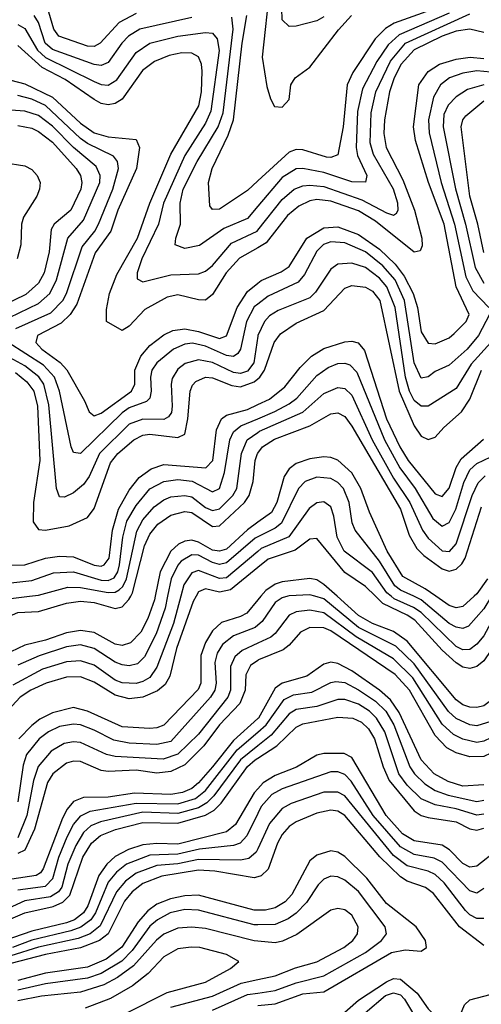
# Model space of a CAD drawing. Header units: inches. Extents: x 884549 to 1028252, y 526810 to 653624.
# Tile 371 of 656: x 909315 to 910643, y 618827 to 621658. Entities that reach past the tile are written whole.
import ezdxf

# ---------------------------------------------------------------- set-up
doc = ezdxf.new("R2010")
doc.units = ezdxf.units.IN
doc.header["$MEASUREMENT"] = 0
for name, color, linetype in [('A9601', 7, 'Continuous'), ('A9602', 7, 'Continuous'), ('A9611', 7, 'Continuous'), ('A9612', 7, 'Continuous')]:
    doc.layers.add(name, color=color, linetype=linetype)

msp = doc.modelspace()

# ---------------------------------------------------------------- linework, layer by layer
at = {"layer": 'A9601', "color": 5}
for points, elevation in [([(909030.4, 620000), (909028.8, 619991.2), (908977.4, 619850), (908987.1, 619830), (909010, 619827.6), (909070, 619838.8), (909150, 619836.4), (909170, 619843.4), (909244.4, 619915.6), (909279.8, 619940.2), (909310, 619953), (909370, 619956.7), (909450, 619980), (909490, 619986.1), (909530, 619982.5), (909590, 619964.5), (909610, 619969.7), (909629.6, 619990.4), (909634.6, 620000)], 2680), ([(909071.3, 620000), (909069.7, 619990), (909051.7, 619930), (909051.5, 619910), (909070, 619897.6), (909150, 619904.5), (909170, 619916.5), (909202.2, 619950), (909290, 619993.9), (909343.5, 620000)], 2660), ([(909822.9, 620000), (909814.7, 619985.3), (909766.7, 619850), (909746.8, 619770), (909733.4, 619746.6), (909712, 619728), (909670, 619710), (909630, 619705.5), (909590, 619716.1), (909530, 619753.4), (909490, 619768.4), (909450, 619767.9), (909391.2, 619750), (909347.1, 619730), (909316.7, 619710), (909245.9, 619634.1)], 2780), ([(909705.1, 620000), (909703.1, 619990), (909684.3, 619935.7), (909663.5, 619896.5), (909634.3, 619865.7), (909610, 619858.5), (909590, 619862.6), (909530, 619895.8), (909490, 619901.2), (909450, 619895.3), (909390, 619874), (909330, 619859.6), (909290, 619840.3)], 2720), ([(909778.5, 620000), (909757.9, 619922.1), (909710, 619796.2), (909690, 619766.8), (909670, 619754.9), (909650, 619749.7), (909610, 619750.9), (909590, 619759.2), (909530, 619801.9), (909490, 619814.4), (909450, 619811.1), (909381.1, 619790), (909295.3, 619744.7)], 2760), ([(909740.8, 620000), (909733.8, 619966.2), (909707.5, 619892.5), (909674.1, 619825.9), (909654, 619806), (909630, 619800.4), (909610, 619802.9), (909590, 619810.2), (909530, 619849.7), (909490, 619860.3), (909450, 619855), (909371.4, 619828.6), (909310, 619802.1)], 2740), ([(910000, 619989.3), (909968.4, 619951.6), (909950, 619941.4), (909895.4, 619924.6), (909870, 619900.3), (909850, 619867.2), (909836, 619830), (909836, 619750), (909828.2, 619731.8), (909730, 619629.6), (909710, 619621.4), (909690, 619620.1), (909610, 619624.8), (909510, 619669.3), (909470, 619680.1), (909410, 619665.2), (909373.6, 619646.4), (909350, 619628.3), (909313, 619590)], 2820), ([(910000, 619916.5), (909992.3, 619910), (909930, 619886.1), (909898.4, 619861.6), (909883.1, 619836.9), (909876.2, 619810), (909880.3, 619750), (909876.2, 619730), (909864.1, 619710), (909750, 619582.5), (909710, 619574), (909630, 619577.3), (909586.5, 619586.5), (909530, 619615.4), (909490, 619630), (909470, 619632.3), (909430, 619625.4), (909398.3, 619610), (909371.5, 619590), (909335.1, 619544.9), (909325.4, 619514.6), (909310.6, 619409.4)], 2840), ([(910000, 619865.3), (909955.6, 619844.4), (909933.7, 619826.3), (909921.9, 619798.1), (909921.7, 619730), (909913.6, 619710), (909830, 619603.9), (909770, 619545.9), (909728.2, 619531.8), (909590, 619539.2), (909564.7, 619544.7), (909490, 619580.1), (909470, 619581.8), (909443.6, 619576.4), (909405.7, 619554.3), (909368.9, 619511.1), (909355.5, 619470), (909336.1, 619370), (909310, 619305.4)], 2860), ([(910000, 619815.6), (909979.4, 619800.6), (909966.1, 619773.9), (909963.6, 619730), (909948.6, 619691.4), (909890, 619630.5), (909845.1, 619570), (909790, 619515), (909750, 619495.9), (909710, 619491.8), (909650, 619499.9), (909570, 619495.9), (909550, 619498.7), (909490, 619524.6), (909470, 619525.5), (909450, 619519.8), (909411.1, 619490), (909395.4, 619464.6), (909358.3, 619330), (909330, 619270.5), (909310, 619260.5)], 2880), ([(910000, 619648.4), (909930, 619585.6), (909870.2, 619509.8), (909830, 619464), (909810, 619447.6), (909783.7, 619436.3), (909750, 619430), (909645.6, 619434.4), (909570, 619422.3), (909498.8, 619421.2), (909470.4, 619409.6), (909451.6, 619388.4), (909438.2, 619361.8), (909383.2, 619216.8), (909374.9, 619205.1), (909362.4, 619197.6), (909293.2, 619186.8)], 2920), ([(909310, 619156.4), (909390, 619166.3), (909410.9, 619189.1), (909428.4, 619250), (909452, 619308), (909470, 619344), (909491.1, 619368.9), (909518.2, 619381.8), (909650, 619405.5), (909770, 619403), (909820.9, 619419.1), (909850, 619441.9), (909941.2, 619558.8), (910000, 619609.4)], 2940), ([(910000, 619570), (909950, 619530), (909874, 619426), (909853.9, 619406.1), (909830, 619391.8), (909770, 619375.4), (909670, 619379.5), (909548.1, 619351.9), (909520.3, 619339.7), (909499.4, 619320.6), (909476.7, 619283.3), (909454.3, 619230), (909436.2, 619163.8), (909427, 619150), (909403.7, 619136.3), (909330, 619124.6), (909270, 619096.4)], 2960), ([(909270, 619064.5), (909330, 619090), (909411.9, 619108.1), (909439.6, 619120.4), (909459.2, 619140.8), (909496.6, 619250), (909522.4, 619290), (909547.8, 619312.2), (909590.7, 619329.3), (909670, 619350), (909770, 619347.6), (909850, 619370.3), (909874.5, 619385.5), (909894.8, 619405.2), (909970, 619510.4), (909992.2, 619530), (910000, 619535)], 2980), ([(910000, 619446.3), (909990, 619435), (909936.1, 619343.9), (909910, 619322.7), (909770, 619287.1), (909710, 619289.4), (909670, 619285.8), (909627.9, 619272.1), (909590, 619252.3), (909565.9, 619230), (909542.6, 619197.4), (909511.7, 619110), (909498.9, 619090), (909472.9, 619070), (909450, 619061.5), (909350, 619037.5), (909270, 619009.3)], 3020), ([(910000, 619375.1), (909968.4, 619311.6), (909949.5, 619290.5), (909930, 619283.5), (909832.9, 619272.9), (909770, 619258.7), (909690, 619255.7), (909622.8, 619230), (909593.4, 619206.6), (909570, 619177.8), (909533.9, 619090), (909520, 619070), (909491.3, 619048.7), (909462.2, 619037.8), (909350, 619011.3), (909294.5, 618990)], 3040), ([(910000, 619274.1), (909995.6, 619264.4), (909974.3, 619245.7), (909950, 619241.2), (909830, 619243.4), (909770, 619231.2), (909710, 619226.1), (909650, 619204.4), (909619.4, 619180.6), (909593.8, 619150), (909547.1, 619052.9), (909517.7, 619030), (909483.5, 619016.5), (909370, 618991.1), (909290, 618966.4)], 3060), ([(910000, 619193.5), (909989.4, 619190.6), (909876.4, 619210), (909830, 619212.7), (909724.4, 619195.6), (909670, 619174.5), (909639.2, 619150), (909616.8, 619123.2), (909570, 619029.8), (909544.6, 619010), (909490.7, 618989.3), (909389.8, 618970.2), (909290, 618944.2)], 3080), ([(910000, 619097.6), (909990, 619097.6), (909830, 619140.4), (909790, 619138.7), (909749.5, 619130.5), (909710, 619114.8), (909683.9, 619096.1), (909655.9, 619064.1), (909609.2, 618990.8), (909563.7, 618956.3), (909510, 618933.8), (909390, 618916.1), (909310, 618895.2)], 3120), ([(910000, 619055.3), (909990, 619055.1), (909830, 619097.7), (909790, 619099.6), (909748.5, 619090), (909712, 619070), (909690, 619051.5), (909638.5, 618981.5), (909608.7, 618951.4), (909550, 618915.5), (909510, 618901.8), (909390, 618885.9), (909310, 618867.5)], 3140), ([(910000, 619008.7), (909990, 619009.7), (909850, 619044.5), (909810, 619048.9), (909770, 619045.4), (909730, 619028.8), (909708.6, 619011.4), (909642.8, 618937.2), (909596.4, 618903.6), (909557.4, 618882.6), (909490, 618862), (909378.3, 618850), (909310, 618836.8)], 3160), ([(909619.5, 618800.5), (909739.1, 618860.9), (909850, 618890.8), (909922, 618930), (909945.7, 618950), (909909.7, 618970), (909833.3, 618990), (909808.3, 618991.7), (909770, 618986.3), (909730, 618963.7), (909684.6, 618915.4), (909640, 618880), (909576.2, 618843.8), (909504.2, 618815.8)], 3180), ([(909750, 618819.1), (909869.9, 618850), (909952, 618888), (910000, 618898.3)], 3160), ([(909870, 618810.4), (909970, 618854.7), (910000, 618859.3)], 3140)]:
    msp.add_lwpolyline(points, dxfattribs=dict(at, elevation=elevation))
at = {"layer": 'A9602', "color": 5}
for points, elevation in [([(909810, 621664.3), (909661, 621630), (909628.3, 621610), (909609.4, 621590.6), (909570, 621534.8), (909550, 621526.1), (909530, 621529), (909410, 621572), (909388.5, 621590), (909369.2, 621649.2), (909356.7, 621670)], 2440), ([(909650, 621675.8), (909601.6, 621650), (909546.7, 621590), (909530, 621580.9), (909510, 621581.8), (909428.4, 621610), (909414, 621630), (909399, 621679)], 2420), ([(910000, 621194.1), (909970, 621166.7), (909890, 621112.7), (909870, 621111.7), (909862.6, 621122.6), (909858, 621190), (909869.3, 621230), (909914.6, 621325.4), (909930, 621370), (909954.8, 621590), (909968.8, 621670)], 2420), ([(909310, 621643.6), (909330, 621631.9), (909366.7, 621570), (909390, 621548.6), (909530, 621480.1), (909550, 621471.3), (909570, 621469.1), (909595, 621485), (909650, 621563.5), (909689.6, 621590), (909770, 621610.2), (909850, 621620.9), (909870, 621618.9), (909882.9, 621602.9), (909888.7, 621568.7), (909865.5, 621394.5), (909850, 621360.3), (909790, 621267.2), (909728.8, 621130), (909714.5, 621070), (909666.7, 620970), (909653.6, 620930), (909653, 620913), (909670, 620903.9), (909750, 620923.8), (909830, 620926.9), (909850, 620935.1), (909870, 620951.4), (909924.9, 621015.1), (909998.2, 621050), (910000, 621052.3)], 2460), ([(910000, 621121.7), (909970, 621086.4), (909902.8, 621057.2), (909832, 621008), (909790, 620999.5), (909762.2, 621010), (909764, 621030), (909777.6, 621070), (909777.3, 621130), (909785.5, 621170), (909825.6, 621250), (909886.1, 621350), (909900.6, 621390), (909929.7, 621630), (909925.2, 621665.2)], 2440), ([(910000, 621002.1), (909947.5, 620972.5), (909909.5, 620930), (909870, 620867.7), (909850, 620851.1), (909830, 620851.9), (909770, 620866.7), (909739.7, 620860.3), (909675.6, 620824.4), (909630, 620776.4), (909610, 620764.5), (909564.7, 620790), (909564.8, 620824.8), (909573.3, 620870), (909594.5, 620925.5), (909654.4, 621030), (909690, 621130), (909750, 621271), (909830.2, 621410), (909838.3, 621450), (909840, 621510), (909838.6, 621530), (909830, 621551.3), (909810, 621561.5), (909782, 621562), (909745.5, 621554.5), (909702.8, 621537.2), (909668.8, 621511.2), (909610.4, 621429.6), (909590, 621416.5), (909570, 621412.4), (909550, 621416.7), (909530, 621427.8), (909445.8, 621485.8), (909379.8, 621519.8), (909310, 621583.5)], 2480), ([(909290, 621483.9), (909330, 621473.5), (909410, 621434.7), (909490, 621360.3), (909530, 621332.7), (909570, 621321.2), (909650, 621313.4), (909660.1, 621290), (909651.1, 621230), (909597.6, 621110), (909577.7, 621050), (909532.5, 620987.5), (909480.1, 620839.9), (909460.9, 620810), (909435.2, 620784.8), (909367, 620750), (909361.8, 620730), (909379.6, 620710), (909432.3, 620672.3), (909451.1, 620651.1), (909502, 620562), (909515.2, 620530), (909530, 620519), (909550, 620526.1), (909637.1, 620590), (909646.3, 620610), (909646.4, 620650), (909664.1, 620690), (909690, 620721.3), (909730, 620751.3), (909756.1, 620763.9), (909790, 620769.1), (909830, 620761.2), (909890, 620740.7), (909910, 620749.2), (909940.9, 620830), (909970, 620876.2), (910000, 620900.3)], 2520), ([(909304.6, 620770), (909405.5, 620814.5), (909439.2, 620850), (909450, 620870.7), (909495.3, 621004.7), (909531.9, 621050), (909542.2, 621070), (909583.4, 621170), (909599.7, 621230), (909596.8, 621250), (909585, 621265), (909510, 621301.9), (909490, 621316.2), (909390, 621410.9), (909350, 621429.2), (909310, 621439.3)], 2540), ([(909230, 620774.3), (909370, 620842), (909402.3, 620870), (909421.7, 620910), (909454, 621030), (909499.1, 621080.9), (909545.7, 621190), (909547, 621210), (909535.8, 621235.8), (909470, 621290.6), (909410, 621351.9), (909370, 621382.2), (909330, 621395.1), (909290, 621397.4)], 2560), ([(909310, 621353.5), (909350, 621346), (909370, 621336.5), (909410, 621305.2), (909477.5, 621230), (909490.2, 621210), (909494.6, 621190), (909491.2, 621170), (909462.7, 621110), (909414.2, 621070), (909405.6, 621054.4), (909400.3, 620990), (909385.8, 620930), (909370, 620899.9), (909332.7, 620867.3), (909230, 620818.2)], 2580), ([(909270, 621247.2), (909330, 621237.6), (909350, 621226.6), (909365.8, 621210), (909373.9, 621190), (909372.7, 621170), (909364.8, 621150), (909326.8, 621090), (909320.7, 621070), (909319, 621010), (909308.1, 620970)], 2620), ([(910000, 620839.5), (909990, 620831.7), (909967.3, 620790), (909950.8, 620710), (909942.5, 620697.5), (909930, 620689.4), (909910, 620692.4), (909850, 620719.1), (909812.4, 620727.6), (909790, 620725), (909758, 620710), (909710, 620671.1), (909695.8, 620650), (909691.3, 620630), (909693.5, 620590), (909690, 620569.9), (909679.7, 620560.3), (909630, 620541.6), (909610, 620527.5), (909490, 620410.5), (909470, 620413.8), (909463.3, 620430), (909430.2, 620590), (909416, 620630), (909384.3, 620664.3), (909282.8, 620730)], 2540), ([(910000, 620747.4), (909988.4, 620671.6), (909970, 620647.4), (909950, 620640.9), (909930, 620643.8), (909870, 620672.3), (909830, 620679.9), (909791.1, 620668.9), (909770, 620652.6), (909753.7, 620626.3), (909750.6, 620609.4), (909753.6, 620546.4), (909751.5, 620528.5), (909743.8, 620516.2), (909730, 620508), (909670, 620508.8), (909630, 620495), (909545, 620410), (909515.6, 620344.4), (909499, 620321), (909470, 620297.5), (909444.8, 620284.8), (909430, 620285.6), (909421.3, 620310), (909399.5, 620550), (909385.3, 620610), (909370.6, 620630.6), (909330, 620662.7), (909234, 620714)], 2560), ([(909303.5, 620643.5), (909336.4, 620616.4), (909355.7, 620590), (909366.6, 620546.6), (909373.2, 620390), (909354.8, 620270), (909354, 620214), (909370, 620192.1), (909389.7, 620189.7), (909457.5, 620202.5), (909510, 620226.4), (909530, 620252.1), (909576.8, 620383.2), (909597.9, 620410), (909643.3, 620450), (909670, 620463), (909690, 620466.2), (909770, 620456.3), (909790, 620466.3), (909799.1, 620510), (909806.1, 620590), (909812.7, 620607.3), (909822.2, 620617.8), (909850, 620629.9), (909870, 620627.9), (909925.8, 620605.8), (909950, 620602.6), (909990, 620616.8), (910000, 620625)], 2580), ([(909270, 620089.6), (909330, 620090.8), (909390, 620109.3), (909430, 620115.3), (909470, 620113.2), (909530, 620089.1), (909550, 620086.1), (909558.5, 620090), (909572.8, 620110), (909582.5, 620190), (909599.3, 620250), (909630, 620304.6), (909658.7, 620341.3), (909693.3, 620366.7), (909730, 620378.4), (909850.6, 620369.4), (909871, 620390), (909881.5, 620478.5), (909895.6, 620510), (909910, 620520.2), (909970, 620537.1), (910000, 620551)], 2620), ([(909290, 620038.7), (909350, 620045.4), (909412.7, 620067.3), (909470, 620070.4), (909550, 620046.1), (909570, 620045.7), (909586.8, 620053.2), (909597.7, 620070), (909602.8, 620090), (909611.6, 620170), (909624, 620216), (909650, 620261.3), (909690, 620308.7), (909730, 620330.4), (909770, 620336), (909811.3, 620331.3), (909870, 620300.3), (909890, 620309.6), (909904.6, 620355.4), (909919.7, 620450), (909930, 620472.3), (909951.4, 620490), (910000, 620510.6)], 2640), ([(909343.5, 620000), (909370, 620003), (909454.1, 620025.9), (909490, 620025.2), (909570, 620010.7), (909590, 620011.4), (909601.8, 620018.2), (909612.2, 620027.8), (909622.4, 620050), (909652.5, 620187.5), (909670, 620219.8), (909702.5, 620257.5), (909730, 620277.7), (909750, 620285.8), (909790, 620290.2), (909810, 620286), (909850, 620255), (909870, 620246.5), (909890, 620251.2), (909928.5, 620290), (909939.6, 620310), (909953.1, 620410), (909969.9, 620450.1), (910000, 620471.1)], 2660), ([(909634.6, 620000), (909639.9, 620010), (909674.7, 620145.3), (909690, 620178.4), (909713, 620207), (909750, 620233.6), (909790, 620244), (909810, 620240.4), (909870, 620200.3), (909890, 620202.1), (909961.4, 620270), (909975.5, 620290), (909986.5, 620330), (909992.3, 620390), (909999, 620410), (910000, 620411.4)], 2680), ([(910000, 620212.7), (909970, 620191.2), (909910, 620135.5), (909890, 620129.6), (909870, 620132.7), (909830, 620155.8), (909810, 620161), (909790, 620158.8), (909771.9, 620150), (909750.3, 620130), (909719.4, 620070), (909705.1, 620000)], 2720), ([(910000, 620170.6), (909992.9, 620167.1), (909910, 620096), (909890, 620091.7), (909870, 620097), (909830, 620118.5), (909810, 620119.3), (909779.5, 620100.5), (909770, 620089.9), (909751.1, 620050), (909740.8, 620000)], 2740), ([(910000, 620128.7), (909910, 620053.2), (909890, 620050.8), (909830, 620074.3), (909810, 620067.5), (909787.2, 620032.8), (909778.5, 620000)], 2760), ([(910000, 620082.7), (909921.2, 620018.8), (909890, 620012.1), (909850, 620021.8), (909830, 620012.8), (909822.9, 620000)], 2780)]:
    msp.add_lwpolyline(points, dxfattribs=dict(at, elevation=elevation))
at = {"layer": 'A9611', "color": 5}
for points, elevation in [([(910885.4, 620000), (910881.3, 619990), (910860.4, 619910), (910814.3, 619790), (910806.3, 619690), (910794.8, 619650), (910765.3, 619614.7), (910670, 619548.5), (910650, 619539.4), (910610, 619538), (910570, 619550), (910544, 619564), (910510, 619600.2), (910435.9, 619730), (910394.7, 619774.7), (910210, 619900.6), (910190, 619909.7), (910150, 619910.7), (910123, 619897), (910090, 619859), (910073.5, 619846.5), (910002.5, 619817.5), (910000, 619815.6)], 2880), ([(910086.3, 620000), (910070, 619995.7), (910050, 619982.2), (910012.7, 619927.3), (910000, 619916.5)], 2840), ([(910859, 620000), (910829.3, 619910), (910789.1, 619810), (910779.4, 619770), (910774.5, 619710), (910764.5, 619675.5), (910739, 619641), (910670, 619593), (910650, 619583.4), (910630, 619580.1), (910590, 619589.3), (910562.5, 619602.5), (910530, 619632.7), (910445.5, 619765.5), (910390, 619820.5), (910283.1, 619883.1), (910190, 619952.7), (910150, 619959.8), (910110, 619955.5), (910090, 619945.9), (910050, 619893.2), (910037.3, 619882.7), (910000, 619865.3)], 2860), ([(910009, 620000), (910000, 619989.3)], 2820), ([(910830.7, 620000), (910797.5, 619902.5), (910764.7, 619830), (910734.8, 619705.2), (910711.5, 619670), (910670, 619640.1), (910630, 619628), (910610, 619630.4), (910570, 619648.4), (910548.6, 619668.6), (910450, 619805.9), (910396.6, 619856.6), (910290, 619910.5), (910190, 619992.2), (910164.4, 620000)], 2840), ([(910803.8, 620000), (910801.2, 619990), (910771.2, 619910), (910741.8, 619850), (910709.7, 619750.3), (910686.9, 619713.1), (910650, 619684.9), (910630, 619679.9), (910610, 619681.1), (910590, 619688.1), (910570, 619702.7), (910430, 619870.6), (910390, 619899.2), (910330, 619921.5), (910290, 619945.1), (910228.4, 620000)], 2820), ([(910744.7, 620000), (910713.8, 619930), (910670, 619843.9), (910650, 619814.6), (910630, 619798.2), (910610, 619792.4), (910590, 619796.6), (910570, 619808.3), (910530, 619845.3), (910451.3, 619931.3), (910430, 619945.9), (910359.2, 619979.2), (910338.4, 620000)], 2780), ([(910711.5, 620000), (910650, 619886.6), (910630, 619862.4), (910610, 619847.4), (910590, 619846.4), (910570, 619855.4), (910470, 619953.5), (910448.1, 619968.1), (910392.5, 619992.5), (910383.3, 620000)], 2760), ([(910672.3, 620000), (910650, 619963.6), (910606.2, 619913.8), (910590, 619907), (910570, 619911), (910550, 619922), (910470.1, 619990.1), (910448.3, 620000)], 2740), ([(910621.9, 620000), (910590, 619970.9), (910570, 619966.4), (910550, 619973.4), (910511.8, 620000)], 2720), ([(910650, 619458), (910590, 619454.4), (910547.3, 619467.3), (910506.8, 619490), (910469.7, 619530), (910406.3, 619666.3), (910382, 619702), (910350, 619730.5), (910270, 619785.5), (910230, 619806.5), (910210, 619810.2), (910190, 619805.1), (910141.5, 619770), (910070, 619750.2), (910050, 619736), (910001.8, 619650), (910000, 619648.4)], 2920), ([(910000, 619609.4), (910023.9, 619630), (910076.3, 619703.7), (910103.2, 619716.8), (910155.4, 619724.6), (910210, 619752.3), (910224.9, 619755.1), (910250, 619751.9), (910290, 619730.8), (910338.7, 619698.7), (910368.3, 619670), (910391.1, 619630), (910437.6, 619510), (910450.5, 619490), (910480.5, 619460.5), (910510, 619441.4), (910547.9, 619427.9), (910630, 619410), (910650, 619413.7)], 2940), ([(910650, 619373.2), (910630, 619370.5), (910570, 619388.5), (910510, 619400), (910470, 619417.9), (910430, 619457.1), (910405.7, 619490), (910365, 619610), (910341.6, 619650), (910320.8, 619670), (910290, 619689.5), (910250, 619703.1), (910230, 619703.7), (910170, 619683.3), (910110, 619674.3), (910090, 619662.3), (910038.8, 619601.1), (910000, 619570)], 2960), ([(910000, 619535), (910055.1, 619570), (910110, 619623.6), (910130, 619633.2), (910230, 619652.7), (910273.6, 619650), (910298.1, 619638.1), (910318.8, 619618.8), (910335.5, 619590), (910360.1, 619510), (910377.7, 619470), (910450, 619382.8), (910470, 619370), (910490, 619364.1), (910570, 619351.7), (910610, 619331.1), (910630, 619328), (910650, 619333.8)], 2980), ([(910688.3, 619270), (910630, 619224), (910610, 619221.4), (910590, 619231.9), (910550.8, 619270.8), (910530, 619284.6), (910450, 619297.3), (910416.6, 619316.6), (910369.2, 619370), (910270, 619536.7), (910248, 619548), (910190, 619548.1), (910170, 619542.8), (910111.2, 619508.8), (910050, 619484.8), (910015.9, 619464.1), (910000, 619446.3)], 3020), ([(910650, 619159.9), (910630, 619146.4), (910610, 619153.1), (910530, 619236), (910507.3, 619247.3), (910450, 619257.2), (910410, 619279.2), (910331.5, 619370), (910268.6, 619468.6), (910250, 619487.7), (910230, 619495.7), (910210, 619495.7), (910070, 619446.4), (910040.6, 619430), (910010, 619395.3), (910000, 619375.1)], 3040), ([(910650, 619074), (910630, 619074.1), (910610, 619084.2), (910597.1, 619097.1), (910536.2, 619176.2), (910510, 619200.5), (910490, 619210), (910430, 619225.2), (910390, 619255.2), (910250, 619425.9), (910230, 619437.2), (910190, 619436.6), (910096.1, 619403.9), (910069.7, 619390), (910033.3, 619346.7), (910000, 619274.1)], 3060), ([(910650, 618996.5), (910580.4, 619050), (910505.6, 619145.6), (910482.3, 619162.3), (910430, 619181.4), (910410, 619193.2), (910351, 619251), (910250, 619370.2), (910230, 619381.8), (910210, 619385.3), (910170, 619376), (910110, 619351.8), (910090, 619338.5), (910070, 619314.9), (910057, 619290), (910030, 619215.4), (910010, 619196.4), (910000, 619193.5)], 3080), ([(910000, 618823.5), (910050, 618828.3), (910130, 618856.6), (910190, 618862.6), (910384.1, 618975.9), (910423.5, 618983.5), (910470, 618979.8), (910485.6, 618990), (910481.8, 619010), (910455.4, 619050), (910370, 619116.3), (910313.1, 619190), (910250, 619251.7), (910230, 619264.8), (910210, 619268), (910170, 619255.4), (910150, 619239), (910097.6, 619142.4), (910078.3, 619121.7), (910050, 619104), (910022.4, 619097.6), (910000, 619097.6)], 3120), ([(910000, 618859.3), (910050, 618867.1), (910110, 618888.9), (910190, 618908.4), (910310, 618975.8), (910356.1, 619010), (910370.4, 619030), (910366, 619050), (910290, 619151.3), (910250, 619184.1), (910230, 619193.4), (910210, 619195), (910190, 619186.4), (910174, 619170), (910139.9, 619120.1), (910110.7, 619089.3), (910087.4, 619072.6), (910050, 619056.3), (910000, 619055.3)], 3140), ([(910000, 618898.3), (910050, 618908.9), (910108.1, 618931.9), (910170, 618948.8), (910247.8, 618990), (910273.4, 619010), (910286.9, 619030), (910288.6, 619050), (910270, 619083.4), (910250, 619098.9), (910230, 619102.7), (910210, 619097.3), (910112.4, 619027.6), (910071.3, 619008.7), (910050, 619003.9), (910000, 619008.7)], 3160), ([(910000, 618744.9), (910070, 618753.4), (910130, 618778), (910150, 618780.4), (910190, 618774.2), (910210, 618777.8), (910234, 618790), (910290, 618838.9), (910370, 618892), (910390, 618900.8), (910410, 618898.8), (910458.6, 618858.6), (910490, 618814.1), (910530, 618772), (910550, 618762.8), (910570, 618767.3), (910594.8, 618825.2), (910610, 618840.2), (910690, 618861.1)], 3080), ([(910000, 618704.9), (910010, 618708.7), (910070, 618713.3), (910130, 618732.6), (910190, 618730.3), (910210, 618734.6), (910250, 618753), (910367.6, 618852.4), (910390, 618859.6), (910410, 618853.8), (910421.7, 618841.7), (910489.2, 618729.2), (910508.8, 618710), (910590, 618672.5), (910610, 618671.9), (910630, 618684.6), (910637.8, 618702.2), (910631.7, 618770), (910636.7, 618790), (910650, 618801.7)], 3060)]:
    msp.add_lwpolyline(points, dxfattribs=dict(at, elevation=elevation))
at = {"layer": 'A9612', "color": 5}
for points, elevation in [([(910034.4, 621754.4), (910012.5, 621550), (910026, 621466), (910036.4, 621430), (910048.4, 621408.4), (910070, 621406.3), (910090, 621427.7), (910095, 621470), (910107.5, 621490), (910150, 621521.5), (910231.8, 621628.2), (910269.3, 621670)], 2380), ([(910550, 621704.3), (910392.1, 621647.9), (910367.6, 621632.4), (910337.5, 621602.5), (910273.8, 621506.2), (910257.3, 621470), (910245.9, 621350), (910230, 621269), (910210, 621261.2), (910197.2, 621262.8), (910130, 621283.3), (910110, 621284), (910090, 621276.4), (910000, 621194.1)], 2420), ([(910550, 621676.1), (910406.1, 621613.9), (910374.9, 621585.1), (910342.1, 621537.9), (910300.8, 621459.2), (910286.8, 621393.2), (910282.7, 621290), (910286.9, 621266.9), (910313.9, 621210), (910309.5, 621190.5), (910270, 621191.5), (910190, 621218.1), (910130, 621230), (910110, 621228.6), (910070, 621204.2), (910000, 621121.7)], 2440), ([(910000, 621052.3), (910070, 621140.7), (910104.6, 621170), (910130, 621180.2), (910150, 621182.3), (910190, 621177.6), (910299.4, 621139.4), (910370, 621102.2), (910390, 621095.2), (910398.9, 621101.1), (910403.4, 621110), (910402.8, 621130), (910390.4, 621170), (910332.7, 621270), (910323.2, 621303.2), (910326, 621390), (910339.8, 621450), (910381.2, 621538.8), (910425.1, 621590), (910610, 621674.2)], 2460), ([(910190, 621666.2), (910170, 621654.2), (910110, 621638.8), (910090, 621638), (910070, 621657), (910068.9, 621690)], 2360), ([(910650, 621620.5), (910610, 621630), (910570, 621624.7), (910530.2, 621610.2), (910449.4, 621570.6), (910412.6, 621530), (910392.3, 621490), (910378.7, 621450), (910364.5, 621370), (910362.9, 621330), (910369.4, 621290), (910417.3, 621197.3), (910450.6, 621110), (910471.7, 621030), (910472.3, 621007.7), (910467.3, 620992.7), (910450, 620989.2), (910338.8, 621078.8), (910290, 621108), (910210, 621135.7), (910170, 621140.5), (910150, 621137.2), (910118.5, 621121.5), (910085.3, 621094.7), (910024.2, 621015.8), (910000, 621002.1)], 2480), ([(910000, 620900.3), (910010, 620908.3), (910067.6, 620932.4), (910090, 620948.5), (910141.2, 621030), (910190, 621058.9), (910230, 621062), (910290, 621040.5), (910350, 620997.8), (910394.7, 620954.7), (910420.6, 620920.6), (910447.1, 620870), (910459.7, 620830), (910470, 620760.7), (910490, 620727.5), (910510, 620725.7), (910550, 620742.6), (910564.9, 620755.1), (910598.8, 620790), (910608, 620810), (910570, 620890), (910536.2, 621070), (910490.6, 621190), (910453.2, 621310), (910447.9, 621350), (910462.7, 621470), (910490, 621508.6), (910522.6, 621530), (910570, 621544.4), (910610.4, 621549.6), (910650, 621546.1)], 2520), ([(910670, 621506.3), (910630, 621511), (910590, 621503.9), (910551.4, 621490), (910525, 621470), (910505, 621435), (910490.8, 621370), (910492.7, 621332.7), (910527.2, 621190), (910566.1, 621070), (910598.4, 620918.4), (910617.9, 620877.9), (910664.4, 620830)], 2540), ([(910650, 621470.2), (910603, 621457), (910570, 621435.9), (910547.8, 621412.2), (910534.9, 621385.1), (910533.1, 621350), (910568.9, 621171.1), (910597.7, 621070), (910625.5, 620945.5), (910650, 620900.1)], 2560), ([(910650, 620988.1), (910632.6, 621070), (910609.3, 621150), (910584.6, 621350), (910589.4, 621370), (910598.3, 621381.7), (910650, 621424.4)], 2580), ([(910666.6, 620810), (910634.9, 620750), (910601.9, 620710), (910550, 620664.6), (910510, 620646.2), (910490, 620630.4), (910470, 620627.4), (910450, 620671.6), (910422.2, 620850), (910394.7, 620910), (910360, 620950), (910310, 620990), (910250, 621016.5), (910210, 621019.2), (910188.9, 621011.1), (910170, 620991.8), (910134.6, 620925.4), (910116.5, 620903.5), (910030, 620863), (910000, 620839.5)], 2540), ([(910670.5, 620730), (910613.1, 620666.9), (910570, 620597.3), (910490, 620546.2), (910470, 620546.6), (910450, 620562.7), (910436.5, 620590), (910425, 620630), (910395, 620830), (910370.9, 620890), (910350, 620914.5), (910310, 620944.8), (910270, 620957.5), (910230, 620954.4), (910210, 620940.2), (910166, 620874), (910150, 620858.3), (910058.9, 620821.1), (910034.2, 620805.8), (910018.9, 620790), (910000.4, 620750), (910000, 620747.4)], 2560), ([(910000, 620625), (910006, 620630), (910019.8, 620650), (910047.5, 620730), (910065.2, 620754.8), (910110, 620785.4), (910190, 620821.2), (910250, 620885.9), (910270, 620893.9), (910310, 620888.7), (910330, 620877), (910351.4, 620850), (910406.6, 620590), (910449.6, 620490), (910470, 620460.6), (910490, 620450.7), (910510, 620457.5), (910534.7, 620485.3), (910586, 620530), (910610, 620567), (910643.7, 620650)], 2580), ([(910000, 620551), (910033.5, 620566.5), (910078.2, 620601.8), (910121.9, 620658.1), (910154.3, 620690), (910190, 620712.4), (910250, 620731.2), (910270, 620733.5), (910288.2, 620728.2), (910306.4, 620706.4), (910370, 620510.4), (910408.6, 620430), (910432.7, 620390), (910510, 620294.9), (910530, 620286.7), (910550, 620311), (910570.2, 620369.8), (910584.5, 620395.5), (910648.8, 620451.2)], 2620), ([(910000, 620510.6), (910048.7, 620531.3), (910090, 620553.5), (910112.5, 620570), (910170, 620634.9), (910202.1, 620657.9), (910230, 620669), (910250, 620670.3), (910264.9, 620664.9), (910284.4, 620644.4), (910364, 620450), (910408.8, 620368.8), (910452.3, 620310), (910503.3, 620223.3), (910530, 620202), (910550, 620212), (910569.1, 620250.9), (910592.7, 620327.3), (910610, 620363.6), (910630, 620382.1), (910670, 620401.3)], 2640), ([(910000, 620471.1), (910005.2, 620474.8), (910130, 620529), (910190, 620582.8), (910230, 620600.6), (910250, 620597.4), (910270, 620578.6), (910328.5, 620450), (910390, 620339.9), (910437.5, 620270), (910473.5, 620190), (910490, 620167.4), (910530, 620130.6), (910551, 620129), (910570, 620151.1), (910616.7, 620290), (910633.7, 620326.3), (910653.4, 620346.6)], 2660), ([(910000, 620411.4), (910013.2, 620430), (910048.1, 620451.9), (910149.9, 620490.1), (910210, 620524.7), (910230, 620527), (910250, 620516.6), (910270, 620489.1), (910410, 620250), (910435.4, 620175.4), (910457.6, 620137.6), (910477.1, 620117.1), (910530, 620078.7), (910550, 620072.2), (910570, 620077.6), (910586.6, 620093.4), (910596, 620110), (910642.9, 620257.1)], 2680), ([(910511.8, 620000), (910481.3, 620021.3), (910417, 620057), (910371.9, 620130), (910321.4, 620241.4), (910296.8, 620310), (910270, 620354.6), (910230, 620391.2), (910210, 620398.6), (910190, 620400.6), (910150, 620395.5), (910110, 620381.3), (910090, 620366.2), (910075.5, 620344.5), (910054.7, 620270), (910039.2, 620240.8), (910000, 620212.7)], 2720), ([(910448.3, 620000), (910410, 620017.4), (910394.4, 620030), (910350, 620100.5), (910279.6, 620190), (910271.1, 620211.1), (910262.5, 620270), (910246.5, 620310), (910230, 620327.4), (910210, 620338.6), (910170, 620342.5), (910136.4, 620330), (910117.1, 620310), (910068, 620210), (910050, 620195.5), (910000, 620170.6)], 2740), ([(910383.3, 620000), (910371.2, 620010), (910330, 620068.2), (910248.8, 620130), (910228.3, 620170), (910219.1, 620230), (910210, 620256.8), (910190, 620271.1), (910170, 620268.2), (910147.6, 620252.4), (910089.2, 620170.8), (910010, 620137.1), (910000, 620128.7)], 2760), ([(910338.4, 620000), (910310, 620028.4), (910250, 620068.6), (910170, 620166.4), (910150, 620164.3), (910107.6, 620132.4), (910030, 620107), (910000, 620082.7)], 2780), ([(910228.4, 620000), (910190, 620034.2), (910170, 620046.9), (910150, 620050.9), (910070, 620041.3), (910050, 620034.4), (910023.1, 620016.9), (910009, 620000)], 2820), ([(910660.6, 620050), (910630, 620007.4), (910621.9, 620000)], 2720), ([(910164.4, 620000), (910150, 620004.4), (910090, 620001), (910086.3, 620000)], 2840)]:
    msp.add_lwpolyline(points, dxfattribs=dict(at, elevation=elevation))

doc.saveas('drawing.dxf')
